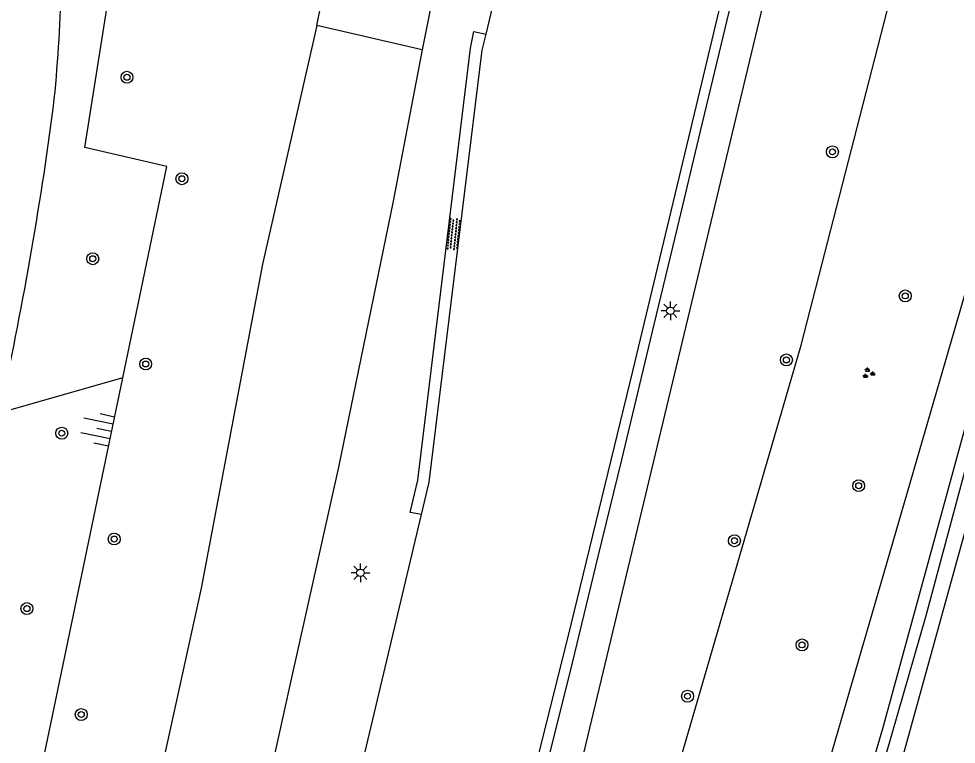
# Model space of a CAD drawing. Extents: x 131000 to 133013, y 393000 to 396501.
# Drawn here: x 131374.7 to 131437.5, y 394257.8 to 394306.4 of the extents above; entities that cross this region are included whole.
import ezdxf

# ---------------------------------------------------------------- set-up
doc = ezdxf.new("R2010")
doc.units = 0
for name, color, linetype in [('gg-knt-BGT kruinlijn', 7, 'Continuous'), ('gg-knt-bovenkant onderkant talud', 7, 'Continuous'), ('gg-knt-verharding', 7, 'Continuous'), ('gg-kntw-bovenkant insteek waterloop', 7, 'Continuous'), ('gg-kntw-waterlijn', 7, 'Continuous'), ('gt-grn-groengrens', 7, 'Continuous'), ('gt-knt-geleideconstructie', 7, 'Continuous'), ('gt-symb-boom', 7, 'Continuous'), ('gt-symb-groenvak', 7, 'Continuous'), ('gt-symb-lichtmast', 7, 'Continuous'), ('gt-symb-overige verharding', 7, 'Continuous'), ('gt-symb-talud symbool', 7, 'Continuous')]:
    doc.layers.add(name, color=color, linetype=linetype)

# ---------------------------------------------------------------- blocks, each defined once
blk = doc.blocks.new('gt0-BOOM')
at = {"layer": 'gt-symb-boom'}
for radius in [0.4, 0.2]:
    blk.add_circle((0, 0), radius, dxfattribs=at)
blk = doc.blocks.new('gt0-GRVAK')
at = {"layer": 'gt-symb-groenvak'}
for p, q in [((-0.11, 0.189), (-0.228, 0.24)), ((-0.182, 0.153), (0.088, 0.153)), ((-0.091, 0.211), (-0.156, 0.322)), ((-0.047, 0.214), (-0.047, 0.393)), ((-0.004, 0.211), (0.061, 0.322)), ((0.015, 0.189), (0.133, 0.24)), ((0.262, -0.052), (0.197, 0.059)), ((0.305, -0.049), (0.305, 0.13)), ((0.349, -0.052), (0.414, 0.059)), ((-0.245, -0.228), (-0.363, -0.177)), ((-0.318, -0.264), (-0.047, -0.264)), ((-0.226, -0.206), (-0.291, -0.095)), ((-0.183, -0.203), (-0.183, -0.024)), ((-0.139, -0.206), (-0.074, -0.095)), ((-0.12, -0.228), (-0.002, -0.177)), ((0.243, -0.074), (0.125, -0.023)), ((0.17, -0.11), (0.441, -0.11)), ((0.368, -0.074), (0.486, -0.023))]:
    blk.add_line(p, q, dxfattribs=at)
blk = doc.blocks.new('gt0-LMAST')
at = {"layer": 'gt-symb-lichtmast'}
for p, q in [((-0.182, 0.173), (-0.447, 0.438)), ((-0.005, 0.246), (-0.005, 0.621)), ((0.172, 0.173), (0.437, 0.438)), ((-0.255, -0.004), (-0.63, -0.004)), ((-0.182, -0.181), (-0.447, -0.446)), ((-0.005, -0.254), (-0.005, -0.629)), ((0.437, -0.446), (0.172, -0.181)), ((0.245, -0.004), (0.62, -0.004))]:
    blk.add_line(p, q, dxfattribs=at)
blk.add_circle((-0.005, -0.004), 0.25, dxfattribs=at)
blk = doc.blocks.new('gt0-OVH')
at = {"layer": 'gt-symb-overige verharding'}
for points in [[(-0.972, 0.298), (-0.967, 0.308), (-0.965, 0.319), (-0.966, 0.33), (-0.971, 0.34), (-0.978, 0.348), (-0.988, 0.353), (-0.999, 0.355), (-1.01, 0.354), (-1.02, 0.349), (-1.028, 0.342), (-1.033, 0.332), (-1.035, 0.321), (-1.034, 0.31), (-1.029, 0.3), (-1.022, 0.292), (-1.012, 0.287), (-1.001, 0.285), (-0.99, 0.286), (-0.98, 0.291)], [(-0.872, 0.106), (-0.867, 0.116), (-0.865, 0.126), (-0.866, 0.137), (-0.871, 0.147), (-0.878, 0.156), (-0.888, 0.161), (-0.899, 0.163), (-0.91, 0.162), (-0.92, 0.157), (-0.928, 0.15), (-0.933, 0.14), (-0.935, 0.129), (-0.934, 0.118), (-0.929, 0.108), (-0.922, 0.1), (-0.912, 0.095), (-0.901, 0.092), (-0.89, 0.094), (-0.88, 0.098)], [(-0.772, 0.298), (-0.767, 0.308), (-0.765, 0.319), (-0.766, 0.33), (-0.771, 0.34), (-0.778, 0.348), (-0.788, 0.353), (-0.799, 0.355), (-0.81, 0.354), (-0.82, 0.349), (-0.828, 0.342), (-0.833, 0.332), (-0.835, 0.321), (-0.834, 0.31), (-0.829, 0.3), (-0.822, 0.292), (-0.812, 0.287), (-0.801, 0.285), (-0.79, 0.286), (-0.78, 0.291)], [(-0.672, 0.106), (-0.667, 0.116), (-0.665, 0.126), (-0.666, 0.137), (-0.671, 0.147), (-0.678, 0.156), (-0.688, 0.161), (-0.699, 0.163), (-0.71, 0.162), (-0.72, 0.157), (-0.728, 0.15), (-0.733, 0.14), (-0.735, 0.129), (-0.734, 0.118), (-0.729, 0.108), (-0.722, 0.1), (-0.712, 0.095), (-0.701, 0.092), (-0.69, 0.094), (-0.68, 0.098)], [(-0.572, 0.298), (-0.567, 0.308), (-0.565, 0.319), (-0.566, 0.33), (-0.571, 0.34), (-0.578, 0.348), (-0.588, 0.353), (-0.599, 0.355), (-0.61, 0.354), (-0.62, 0.349), (-0.628, 0.342), (-0.633, 0.332), (-0.635, 0.321), (-0.634, 0.31), (-0.629, 0.3), (-0.622, 0.292), (-0.612, 0.287), (-0.601, 0.285), (-0.59, 0.286), (-0.58, 0.291)], [(-0.472, 0.106), (-0.467, 0.116), (-0.465, 0.126), (-0.466, 0.137), (-0.471, 0.147), (-0.478, 0.156), (-0.488, 0.161), (-0.499, 0.163), (-0.51, 0.162), (-0.52, 0.157), (-0.528, 0.15), (-0.533, 0.14), (-0.535, 0.129), (-0.534, 0.118), (-0.529, 0.108), (-0.522, 0.1), (-0.512, 0.095), (-0.501, 0.092), (-0.49, 0.094), (-0.48, 0.098)], [(-0.372, 0.298), (-0.367, 0.308), (-0.365, 0.319), (-0.366, 0.33), (-0.371, 0.34), (-0.378, 0.348), (-0.388, 0.353), (-0.399, 0.355), (-0.41, 0.354), (-0.42, 0.349), (-0.428, 0.342), (-0.433, 0.332), (-0.435, 0.321), (-0.434, 0.31), (-0.429, 0.3), (-0.422, 0.292), (-0.412, 0.287), (-0.401, 0.285), (-0.39, 0.286), (-0.38, 0.291)], [(-0.272, 0.106), (-0.267, 0.116), (-0.265, 0.126), (-0.266, 0.137), (-0.271, 0.147), (-0.278, 0.156), (-0.288, 0.161), (-0.299, 0.163), (-0.31, 0.162), (-0.32, 0.157), (-0.328, 0.15), (-0.333, 0.14), (-0.335, 0.129), (-0.334, 0.118), (-0.329, 0.108), (-0.322, 0.1), (-0.312, 0.095), (-0.301, 0.092), (-0.29, 0.094), (-0.28, 0.098)], [(-0.172, 0.298), (-0.167, 0.308), (-0.165, 0.319), (-0.166, 0.33), (-0.171, 0.34), (-0.178, 0.348), (-0.188, 0.353), (-0.199, 0.355), (-0.21, 0.354), (-0.22, 0.349), (-0.228, 0.342), (-0.233, 0.332), (-0.235, 0.321), (-0.234, 0.31), (-0.229, 0.3), (-0.222, 0.292), (-0.212, 0.287), (-0.201, 0.285), (-0.19, 0.286), (-0.18, 0.291)], [(-0.072, 0.106), (-0.067, 0.116), (-0.065, 0.126), (-0.066, 0.137), (-0.071, 0.147), (-0.078, 0.156), (-0.088, 0.161), (-0.099, 0.163), (-0.11, 0.162), (-0.12, 0.157), (-0.128, 0.15), (-0.133, 0.14), (-0.135, 0.129), (-0.134, 0.118), (-0.129, 0.108), (-0.122, 0.1), (-0.112, 0.095), (-0.101, 0.092), (-0.09, 0.094), (-0.08, 0.098)], [(0.028, 0.298), (0.033, 0.308), (0.035, 0.319), (0.034, 0.33), (0.029, 0.34), (0.022, 0.348), (0.012, 0.353), (0.001, 0.355), (-0.01, 0.354), (-0.02, 0.349), (-0.028, 0.342), (-0.033, 0.332), (-0.035, 0.321), (-0.034, 0.31), (-0.029, 0.3), (-0.022, 0.292), (-0.012, 0.287), (-0.001, 0.285), (0.01, 0.286), (0.02, 0.291)], [(0.128, 0.106), (0.133, 0.116), (0.135, 0.126), (0.134, 0.137), (0.129, 0.147), (0.122, 0.156), (0.112, 0.161), (0.101, 0.163), (0.09, 0.162), (0.08, 0.157), (0.072, 0.15), (0.067, 0.14), (0.065, 0.129), (0.066, 0.118), (0.071, 0.108), (0.078, 0.1), (0.088, 0.095), (0.099, 0.092), (0.11, 0.094), (0.12, 0.098)], [(0.228, 0.298), (0.233, 0.308), (0.235, 0.319), (0.234, 0.33), (0.229, 0.34), (0.222, 0.348), (0.212, 0.353), (0.201, 0.355), (0.19, 0.354), (0.18, 0.349), (0.172, 0.342), (0.167, 0.332), (0.165, 0.321), (0.166, 0.31), (0.171, 0.3), (0.178, 0.292), (0.188, 0.287), (0.199, 0.285), (0.21, 0.286), (0.22, 0.291)], [(0.328, 0.106), (0.333, 0.116), (0.335, 0.126), (0.334, 0.137), (0.329, 0.147), (0.322, 0.156), (0.312, 0.161), (0.301, 0.163), (0.29, 0.162), (0.28, 0.157), (0.272, 0.15), (0.267, 0.14), (0.265, 0.129), (0.266, 0.118), (0.271, 0.108), (0.278, 0.1), (0.288, 0.095), (0.299, 0.092), (0.31, 0.094), (0.32, 0.098)], [(0.428, 0.298), (0.433, 0.308), (0.435, 0.319), (0.434, 0.33), (0.429, 0.34), (0.422, 0.348), (0.412, 0.353), (0.401, 0.355), (0.39, 0.354), (0.38, 0.349), (0.372, 0.342), (0.367, 0.332), (0.365, 0.321), (0.366, 0.31), (0.371, 0.3), (0.378, 0.292), (0.388, 0.287), (0.399, 0.285), (0.41, 0.286), (0.42, 0.291)], [(0.528, 0.106), (0.533, 0.116), (0.535, 0.126), (0.534, 0.137), (0.529, 0.147), (0.522, 0.156), (0.512, 0.161), (0.501, 0.163), (0.49, 0.162), (0.48, 0.157), (0.472, 0.15), (0.467, 0.14), (0.465, 0.129), (0.466, 0.118), (0.471, 0.108), (0.478, 0.1), (0.488, 0.095), (0.499, 0.092), (0.51, 0.094), (0.52, 0.098)], [(0.628, 0.298), (0.633, 0.308), (0.635, 0.319), (0.634, 0.33), (0.629, 0.34), (0.622, 0.348), (0.612, 0.353), (0.601, 0.355), (0.59, 0.354), (0.58, 0.349), (0.572, 0.342), (0.567, 0.332), (0.565, 0.321), (0.566, 0.31), (0.571, 0.3), (0.578, 0.292), (0.588, 0.287), (0.599, 0.285), (0.61, 0.286), (0.62, 0.291)], [(0.728, 0.106), (0.733, 0.116), (0.735, 0.126), (0.734, 0.137), (0.729, 0.147), (0.722, 0.156), (0.712, 0.161), (0.701, 0.163), (0.69, 0.162), (0.68, 0.157), (0.672, 0.15), (0.667, 0.14), (0.665, 0.129), (0.666, 0.118), (0.671, 0.108), (0.678, 0.1), (0.688, 0.095), (0.699, 0.092), (0.71, 0.094), (0.72, 0.098)], [(0.828, 0.298), (0.833, 0.308), (0.835, 0.319), (0.834, 0.33), (0.829, 0.34), (0.822, 0.348), (0.812, 0.353), (0.801, 0.355), (0.79, 0.354), (0.78, 0.349), (0.772, 0.342), (0.767, 0.332), (0.765, 0.321), (0.766, 0.31), (0.771, 0.3), (0.778, 0.292), (0.788, 0.287), (0.799, 0.285), (0.81, 0.286), (0.82, 0.291)], [(0.928, 0.106), (0.933, 0.116), (0.935, 0.126), (0.934, 0.137), (0.929, 0.147), (0.922, 0.156), (0.912, 0.161), (0.901, 0.163), (0.89, 0.162), (0.88, 0.157), (0.872, 0.15), (0.867, 0.14), (0.865, 0.129), (0.866, 0.118), (0.871, 0.108), (0.878, 0.1), (0.888, 0.095), (0.899, 0.092), (0.91, 0.094), (0.92, 0.098)], [(1.028, 0.298), (1.033, 0.308), (1.035, 0.319), (1.034, 0.33), (1.029, 0.34), (1.022, 0.348), (1.012, 0.353), (1.001, 0.355), (0.99, 0.354), (0.98, 0.349), (0.972, 0.342), (0.967, 0.332), (0.965, 0.321), (0.966, 0.31), (0.971, 0.3), (0.978, 0.292), (0.988, 0.287), (0.999, 0.285), (1.01, 0.286), (1.02, 0.291)], [(-0.972, -0.142), (-0.967, -0.132), (-0.965, -0.121), (-0.966, -0.11), (-0.971, -0.1), (-0.978, -0.092), (-0.988, -0.087), (-0.999, -0.085), (-1.01, -0.086), (-1.02, -0.091), (-1.028, -0.098), (-1.033, -0.108), (-1.035, -0.119), (-1.034, -0.13), (-1.029, -0.14), (-1.022, -0.148), (-1.012, -0.153), (-1.001, -0.155), (-0.99, -0.154), (-0.98, -0.149)], [(-0.872, -0.334), (-0.867, -0.324), (-0.865, -0.314), (-0.866, -0.303), (-0.871, -0.293), (-0.878, -0.284), (-0.888, -0.279), (-0.899, -0.277), (-0.91, -0.278), (-0.92, -0.283), (-0.928, -0.29), (-0.933, -0.3), (-0.935, -0.311), (-0.934, -0.322), (-0.929, -0.332), (-0.922, -0.34), (-0.912, -0.345), (-0.901, -0.348), (-0.89, -0.346), (-0.88, -0.342)], [(-0.772, -0.142), (-0.767, -0.132), (-0.765, -0.121), (-0.766, -0.11), (-0.771, -0.1), (-0.778, -0.092), (-0.788, -0.087), (-0.799, -0.085), (-0.81, -0.086), (-0.82, -0.091), (-0.828, -0.098), (-0.833, -0.108), (-0.835, -0.119), (-0.834, -0.13), (-0.829, -0.14), (-0.822, -0.148), (-0.812, -0.153), (-0.801, -0.155), (-0.79, -0.154), (-0.78, -0.149)], [(-0.672, -0.334), (-0.667, -0.324), (-0.665, -0.314), (-0.666, -0.303), (-0.671, -0.293), (-0.678, -0.284), (-0.688, -0.279), (-0.699, -0.277), (-0.71, -0.278), (-0.72, -0.283), (-0.728, -0.29), (-0.733, -0.3), (-0.735, -0.311), (-0.734, -0.322), (-0.729, -0.332), (-0.722, -0.34), (-0.712, -0.345), (-0.701, -0.348), (-0.69, -0.346), (-0.68, -0.342)], [(-0.572, -0.142), (-0.567, -0.132), (-0.565, -0.121), (-0.566, -0.11), (-0.571, -0.1), (-0.578, -0.092), (-0.588, -0.087), (-0.599, -0.085), (-0.61, -0.086), (-0.62, -0.091), (-0.628, -0.098), (-0.633, -0.108), (-0.635, -0.119), (-0.634, -0.13), (-0.629, -0.14), (-0.622, -0.148), (-0.612, -0.153), (-0.601, -0.155), (-0.59, -0.154), (-0.58, -0.149)], [(-0.472, -0.334), (-0.467, -0.324), (-0.465, -0.314), (-0.466, -0.303), (-0.471, -0.293), (-0.478, -0.284), (-0.488, -0.279), (-0.499, -0.277), (-0.51, -0.278), (-0.52, -0.283), (-0.528, -0.29), (-0.533, -0.3), (-0.535, -0.311), (-0.534, -0.322), (-0.529, -0.332), (-0.522, -0.34), (-0.512, -0.345), (-0.501, -0.348), (-0.49, -0.346), (-0.48, -0.342)], [(-0.372, -0.142), (-0.367, -0.132), (-0.365, -0.121), (-0.366, -0.11), (-0.371, -0.1), (-0.378, -0.092), (-0.388, -0.087), (-0.399, -0.085), (-0.41, -0.086), (-0.42, -0.091), (-0.428, -0.098), (-0.433, -0.108), (-0.435, -0.119), (-0.434, -0.13), (-0.429, -0.14), (-0.422, -0.148), (-0.412, -0.153), (-0.401, -0.155), (-0.39, -0.154), (-0.38, -0.149)], [(-0.272, -0.334), (-0.267, -0.324), (-0.265, -0.314), (-0.266, -0.303), (-0.271, -0.293), (-0.278, -0.284), (-0.288, -0.279), (-0.299, -0.277), (-0.31, -0.278), (-0.32, -0.283), (-0.328, -0.29), (-0.333, -0.3), (-0.335, -0.311), (-0.334, -0.322), (-0.329, -0.332), (-0.322, -0.34), (-0.312, -0.345), (-0.301, -0.348), (-0.29, -0.346), (-0.28, -0.342)], [(-0.172, -0.142), (-0.167, -0.132), (-0.165, -0.121), (-0.166, -0.11), (-0.171, -0.1), (-0.178, -0.092), (-0.188, -0.087), (-0.199, -0.085), (-0.21, -0.086), (-0.22, -0.091), (-0.228, -0.098), (-0.233, -0.108), (-0.235, -0.119), (-0.234, -0.13), (-0.229, -0.14), (-0.222, -0.148), (-0.212, -0.153), (-0.201, -0.155), (-0.19, -0.154), (-0.18, -0.149)], [(-0.072, -0.334), (-0.067, -0.324), (-0.065, -0.314), (-0.066, -0.303), (-0.071, -0.293), (-0.078, -0.284), (-0.088, -0.279), (-0.099, -0.277), (-0.11, -0.278), (-0.12, -0.283), (-0.128, -0.29), (-0.133, -0.3), (-0.135, -0.311), (-0.134, -0.322), (-0.129, -0.332), (-0.122, -0.34), (-0.112, -0.345), (-0.101, -0.348), (-0.09, -0.346), (-0.08, -0.342)], [(0.028, -0.142), (0.033, -0.132), (0.035, -0.121), (0.034, -0.11), (0.029, -0.1), (0.022, -0.092), (0.012, -0.087), (0.001, -0.085), (-0.01, -0.086), (-0.02, -0.091), (-0.028, -0.098), (-0.033, -0.108), (-0.035, -0.119), (-0.034, -0.13), (-0.029, -0.14), (-0.022, -0.148), (-0.012, -0.153), (-0.001, -0.155), (0.01, -0.154), (0.02, -0.149)], [(0.128, -0.334), (0.133, -0.324), (0.135, -0.314), (0.134, -0.303), (0.129, -0.293), (0.122, -0.284), (0.112, -0.279), (0.101, -0.277), (0.09, -0.278), (0.08, -0.283), (0.072, -0.29), (0.067, -0.3), (0.065, -0.311), (0.066, -0.322), (0.071, -0.332), (0.078, -0.34), (0.088, -0.345), (0.099, -0.348), (0.11, -0.346), (0.12, -0.342)], [(0.228, -0.142), (0.233, -0.132), (0.235, -0.121), (0.234, -0.11), (0.229, -0.1), (0.222, -0.092), (0.212, -0.087), (0.201, -0.085), (0.19, -0.086), (0.18, -0.091), (0.172, -0.098), (0.167, -0.108), (0.165, -0.119), (0.166, -0.13), (0.171, -0.14), (0.178, -0.148), (0.188, -0.153), (0.199, -0.155), (0.21, -0.154), (0.22, -0.149)], [(0.328, -0.334), (0.333, -0.324), (0.335, -0.314), (0.334, -0.303), (0.329, -0.293), (0.322, -0.284), (0.312, -0.279), (0.301, -0.277), (0.29, -0.278), (0.28, -0.283), (0.272, -0.29), (0.267, -0.3), (0.265, -0.311), (0.266, -0.322), (0.271, -0.332), (0.278, -0.34), (0.288, -0.345), (0.299, -0.348), (0.31, -0.346), (0.32, -0.342)], [(0.428, -0.142), (0.433, -0.132), (0.435, -0.121), (0.434, -0.11), (0.429, -0.1), (0.422, -0.092), (0.412, -0.087), (0.401, -0.085), (0.39, -0.086), (0.38, -0.091), (0.372, -0.098), (0.367, -0.108), (0.365, -0.119), (0.366, -0.13), (0.371, -0.14), (0.378, -0.148), (0.388, -0.153), (0.399, -0.155), (0.41, -0.154), (0.42, -0.149)], [(0.528, -0.334), (0.533, -0.324), (0.535, -0.314), (0.534, -0.303), (0.529, -0.293), (0.522, -0.284), (0.512, -0.279), (0.501, -0.277), (0.49, -0.278), (0.48, -0.283), (0.472, -0.29), (0.467, -0.3), (0.465, -0.311), (0.466, -0.322), (0.471, -0.332), (0.478, -0.34), (0.488, -0.345), (0.499, -0.348), (0.51, -0.346), (0.52, -0.342)], [(0.628, -0.142), (0.633, -0.132), (0.635, -0.121), (0.634, -0.11), (0.629, -0.1), (0.622, -0.092), (0.612, -0.087), (0.601, -0.085), (0.59, -0.086), (0.58, -0.091), (0.572, -0.098), (0.567, -0.108), (0.565, -0.119), (0.566, -0.13), (0.571, -0.14), (0.578, -0.148), (0.588, -0.153), (0.599, -0.155), (0.61, -0.154), (0.62, -0.149)], [(0.728, -0.334), (0.733, -0.324), (0.735, -0.314), (0.734, -0.303), (0.729, -0.293), (0.722, -0.284), (0.712, -0.279), (0.701, -0.277), (0.69, -0.278), (0.68, -0.283), (0.672, -0.29), (0.667, -0.3), (0.665, -0.311), (0.666, -0.322), (0.671, -0.332), (0.678, -0.34), (0.688, -0.345), (0.699, -0.348), (0.71, -0.346), (0.72, -0.342)], [(0.828, -0.142), (0.833, -0.132), (0.835, -0.121), (0.834, -0.11), (0.829, -0.1), (0.822, -0.092), (0.812, -0.087), (0.801, -0.085), (0.79, -0.086), (0.78, -0.091), (0.772, -0.098), (0.767, -0.108), (0.765, -0.119), (0.766, -0.13), (0.771, -0.14), (0.778, -0.148), (0.788, -0.153), (0.799, -0.155), (0.81, -0.154), (0.82, -0.149)], [(0.928, -0.334), (0.933, -0.324), (0.935, -0.314), (0.934, -0.303), (0.929, -0.293), (0.922, -0.284), (0.912, -0.279), (0.901, -0.277), (0.89, -0.278), (0.88, -0.283), (0.872, -0.29), (0.867, -0.3), (0.865, -0.311), (0.866, -0.322), (0.871, -0.332), (0.878, -0.34), (0.888, -0.345), (0.899, -0.348), (0.91, -0.346), (0.92, -0.342)], [(1.028, -0.142), (1.033, -0.132), (1.035, -0.121), (1.034, -0.11), (1.029, -0.1), (1.022, -0.092), (1.012, -0.087), (1.001, -0.085), (0.99, -0.086), (0.98, -0.091), (0.972, -0.098), (0.967, -0.108), (0.965, -0.119), (0.966, -0.13), (0.971, -0.14), (0.978, -0.148), (0.988, -0.153), (0.999, -0.155), (1.01, -0.154), (1.02, -0.149)]]:
    blk.add_lwpolyline(points, close=True, dxfattribs=at)
blk = doc.blocks.new('gt0-TALUD_1')
at = {"layer": 'gt-symb-talud symbool'}
for p, q in [((-1, -1), (-1, 0)), ((-0.5, -2), (-0.5, 0)), ((0, -1), (0, 0)), ((0.5, -2), (0.5, 0)), ((1, -1), (1, 0))]:
    blk.add_line(p, q, dxfattribs=at)

msp = doc.modelspace()

# ---------------------------------------------------------------- linework, layer by layer
at = {"layer": 'gg-knt-BGT kruinlijn'}
for points in [[(131381.66, 394282.355), (131384.611, 394296.52), (131379.121, 394297.79), (131391.061, 394373.14), (131389.401, 394377.36), (131386.641, 394380.87), (131376.061, 394383.67)], [(131409.624, 394245.17), (131409.851, 394245.94), (131436.721, 394358.072)], [(131347.455, 394119.87), (131358.506, 394171.199), (131381.66, 394282.355)]]:
    msp.add_lwpolyline(points, dxfattribs=at)
at = {"layer": 'gg-knt-bovenkant onderkant talud'}
msp.add_lwpolyline([(131414.923, 394242.697), (131427.124, 394284.557), (131443.522, 394348.379)], dxfattribs=at)
at = {"layer": 'gg-knt-verharding'}
msp.add_line((131401.732, 394304.353), (131394.666, 394305.962), dxfattribs=at)
for points in [[(131394.666, 394305.962), (131398.162, 394323.16), (131401.692, 394339.896), (131405.074, 394356.568), (131405.609, 394359.48)], [(131412.983, 394357.78), (131409.515, 394341.959), (131405.679, 394324.213), (131401.732, 394304.353)], [(131406.002, 394305.382), (131414.106, 394339.438), (131418.136, 394356.567)], [(131432.503, 394353.255), (131424.593, 394319.543), (131420.089, 394300.62), (131415.806, 394282.815), (131411.482, 394265.013), (131406.849, 394246.465)], [(131394.666, 394305.962), (131391.029, 394289.987), (131386.92, 394268.282), (131382.927, 394250.073), (131377.355, 394225.912), (131348.833, 394105.208), (131343.032, 394080.941), (131339.386, 394065.853)], [(131401.69, 394273.207), (131400.919, 394273.343), (131401.431, 394275.503), (131404.956, 394304.463), (131405.19, 394305.578), (131406.002, 394305.382)], [(131401.69, 394273.207), (131402.195, 394275.373), (131405.744, 394304.312), (131406.002, 394305.382)], [(131401.732, 394304.353), (131399.771, 394294.21), (131396.129, 394276.385), (131392.913, 394261.967), (131387.82, 394238.936), (131383.37, 394219.812), (131379.479, 394202.988), (131377.007, 394187.302), (131374.102, 394166.495), (131368.846, 394143.032), (131363.154, 394119.266), (131356.218, 394090.567)], [(131376.866, 394168.117), (131385.481, 394204.767), (131389.538, 394222.135), (131393.718, 394239.85), (131397.883, 394257.226), (131401.69, 394273.207)]]:
    msp.add_lwpolyline(points, dxfattribs=at)
at = {"layer": 'gg-kntw-bovenkant insteek waterloop'}
for points in [[(131418.684, 394201.791), (131448.181, 394308.532), (131453.467, 394330.936), (131454.427, 394334.308)], [(131423.751, 394238.578), (131444.374, 394309.643), (131448.22, 394333.244)]]:
    msp.add_lwpolyline(points, dxfattribs=at)
for centre, radius, start, end in [((131273.565, 394311.325), 104.024, 354.05975, 2.86003), ((131131.763, 394333.099), 247.417, 347.61347, 352.44254)]:
    msp.add_arc(centre, radius, start, end, dxfattribs=at)
at = {"layer": 'gg-kntw-waterlijn'}
for points in [[(131453.84, 394336.762), (131453.438, 394336.347), (131452.688, 394335.351), (131452.003, 394333.601), (131446.263, 394308.903), (131432.57, 394258.859), (131417.182, 394206.382), (131403.489, 394157.904), (131393.846, 394122.813), (131378.097, 394066.142)], [(131379.541, 394065.758), (131387.133, 394094.301), (131401.433, 394146.667), (131419.297, 394210.249), (131435.49, 394266.447), (131447.064, 394309.547), (131452.634, 394333.603), (131453.286, 394335.1), (131453.746, 394335.712), (131453.836, 394335.816)]]:
    msp.add_lwpolyline(points, dxfattribs=at)
at = {"layer": 'gt-grn-groengrens'}
msp.add_line((131381.66, 394282.355), (131373.421, 394280.027), dxfattribs=at)
at = {"layer": 'gt-knt-geleideconstructie'}
msp.add_lwpolyline([(131424.075, 394314.445), (131420.351, 394298.904), (131418.815, 394292.424), (131417.256, 394285.943), (131415.072, 394276.862), (131413.492, 394270.4), (131411.625, 394262.631), (131409.994, 394256.133), (131408.049, 394248.384), (131405.678, 394239.366), (131403.181, 394230.374), (131401.374, 394223.927), (131400.286, 394220.093), (131398.402, 394213.686), (131396.63, 394207.283), (131395.137, 394202.143), (131392.877, 394194.45), (131390.287, 394185.524), (131387.997, 394177.814), (131386.501, 394172.732), (131384.714, 394166.283)], dxfattribs=at)

# ---------------------------------------------------------------- block references
at = {"layer": 'gt-symb-boom'}
for p in [(131381.948, 394302.502), (131429.213, 394297.507), (131385.629, 394295.705), (131379.653, 394290.347), (131434.093, 394287.855), (131383.202, 394283.292), (131426.127, 394283.564), (131377.581, 394278.656), (131430.969, 394275.14), (131381.093, 394271.566), (131422.649, 394271.453), (131375.246, 394266.903), (131427.173, 394264.472), (131419.503, 394261.036), (131378.885, 394259.807)]:
    msp.add_blockref('gt0-BOOM', p, dxfattribs=at)
at = {"layer": 'gt-symb-groenvak'}
msp.add_blockref('gt0-GRVAK', (131431.612, 394282.668), dxfattribs=at)
at = {"layer": 'gt-symb-lichtmast'}
for p in [(131418.359, 394286.861), (131397.591, 394269.303)]:
    msp.add_blockref('gt0-LMAST', p, dxfattribs=at)
at = {"layer": 'gt-symb-overige verharding', "rotation": 84.26090150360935}
msp.add_blockref('gt0-OVH', (131403.844, 394291.996), dxfattribs=at)
at = {"layer": 'gt-symb-talud symbool', "xscale": 1.0000284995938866, "yscale": 1.0000284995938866, "rotation": -101.77062600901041}
msp.add_blockref('gt0-TALUD_1', (131380.916, 394278.784), dxfattribs=at)

doc.saveas('drawing.dxf')
